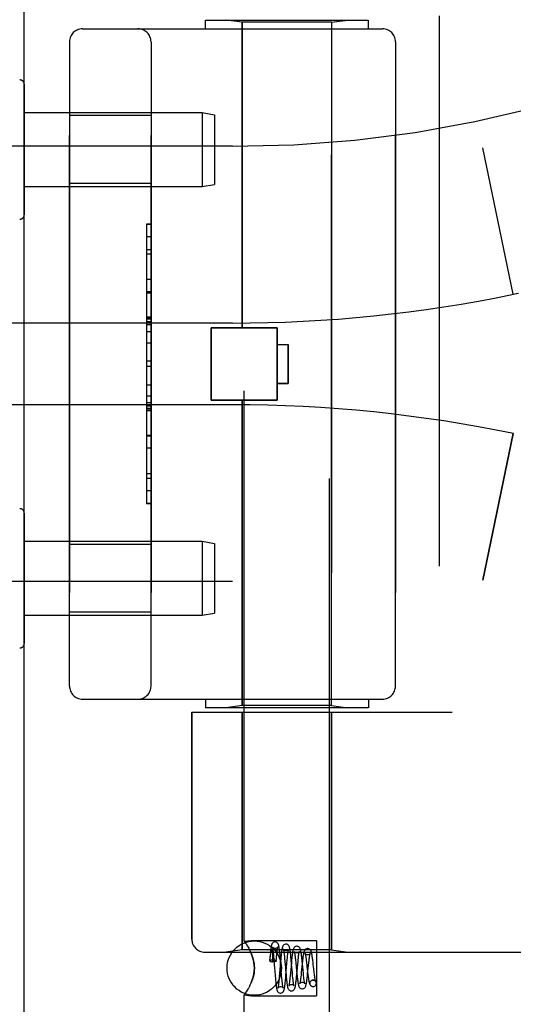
# Model space of a CAD drawing. Header units: inches. Extents: x 0 to 230, y 0 to 149.
# Tile 265 of 285: x 120.95 to 122.09, y 81.75 to 84.01. Entities that reach past the tile are written whole.
import ezdxf

# ---------------------------------------------------------------- set-up
doc = ezdxf.new("R2010")
doc.units = ezdxf.units.IN
doc.header["$LTSCALE"] = 12.648283
doc.header["$MEASUREMENT"] = 0
doc.linetypes.add('HIDDEN', pattern=[0.2, 0.1, -0.1])
doc.layers.get('0').update_dxf_attribs({"linetype": 'CONTINUOUS'})
doc.layers.add('LEFTHAND_DOOR_ASSEMBLY', color=7, linetype='CONTINUOUS')
doc.layers.add('RIGHTHAND_DOOR_ASSEMBLY', color=7, linetype='CONTINUOUS')

msp = doc.modelspace()

# ---------------------------------------------------------------- linework, layer by layer
at = {"color": 3, "linetype": 'Continuous'}
msp.add_line((120.9653, 36.9519), (120.9653, 108.7439), dxfattribs=at)
at = {"layer": 'LEFTHAND_DOOR_ASSEMBLY', "color": 8, "linetype": 'HIDDEN'}
for p, q in [((121.3818, 83.9929), (121.3818, 84.0129)), ((121.3818, 84.0129), (121.7567, 84.0129)), ((121.4663, 84.0077), (121.4288, 84.0129)), ((121.6723, 84.0077), (121.7098, 84.0129)), ((121.7568, 83.9929), (121.7568, 84.0129)), ((121.9193, 84.0229), (121.9193, 82.4229)), ((121.0993, 83.9929), (121.7893, 83.9929)), ((121.4663, 83.3059), (121.4663, 84.0077)), ((121.6723, 84.0077), (121.4663, 84.0077)), ((121.6723, 82.4382), (121.6723, 84.0077)), ((121.0693, 83.9629), (121.0693, 82.4829)), ((121.2568, 82.4829), (121.2568, 83.9629)), ((121.8193, 83.9629), (121.8193, 82.4829)), ((121.2568, 83.7934), (121.0693, 83.7934)), ((121.4443, 83.7229), (120.0263, 83.7229)), ((122.0902, 83.383), (122.0204, 83.7196)), ((121.2568, 83.6374), (121.0693, 83.6374)), ((121.2468, 83.5439), (121.2468, 82.902)), ((121.2468, 83.5439), (121.2568, 83.5439)), ((121.2568, 83.5437), (121.2468, 83.5437)), ((121.2468, 83.4855), (121.2568, 83.4855)), ((121.2568, 83.4753), (121.2468, 83.4753)), ((121.2568, 83.4166), (121.2468, 83.4166)), ((121.2468, 83.3863), (121.2568, 83.3863)), ((122.0902, 83.383), (122.1018, 83.3854)), ((121.4443, 83.3167), (120.4767, 83.3167)), ((121.2468, 83.3297), (121.2568, 83.3297)), ((121.2468, 83.3296), (121.2568, 83.3296)), ((121.2568, 83.3293), (121.2468, 83.3293)), ((121.3953, 83.1399), (121.3953, 83.3059)), ((121.3953, 83.3059), (121.5473, 83.3059)), ((121.5473, 83.1399), (121.5473, 83.3059)), ((121.2468, 83.2713), (121.2568, 83.2713)), ((121.5473, 83.2679), (121.5723, 83.2679)), ((121.5723, 83.2679), (121.5723, 83.1779)), ((121.2568, 83.2292), (121.2468, 83.2292)), ((121.5723, 83.1779), (121.5473, 83.1779)), ((121.2568, 83.1491), (121.2468, 83.1491)), ((121.2568, 83.1335), (121.2468, 83.1335)), ((121.3953, 83.1399), (121.5473, 83.1399)), ((121.4663, 82.4382), (121.4663, 83.1399)), ((121.4443, 83.1292), (120.4767, 83.1292)), ((121.2568, 83.1259), (121.2468, 83.1259)), ((121.2568, 83.1205), (121.2468, 83.1205)), ((121.2568, 83.1157), (121.2468, 83.1157)), ((122.0902, 83.0629), (122.0204, 82.7263)), ((121.2568, 83.0573), (121.2468, 83.0573)), ((121.2568, 82.931), (121.2468, 82.931)), ((121.2568, 82.902), (121.2468, 82.902)), ((121.2568, 82.8084), (121.0693, 82.8084)), ((121.4443, 82.7229), (120.0263, 82.7229)), ((121.2568, 82.6524), (121.0693, 82.6524)), ((121.0993, 82.4529), (121.7893, 82.4529)), ((121.3818, 82.4529), (121.3818, 82.4329)), ((121.7568, 82.4529), (121.7568, 82.4329)), ((121.7567, 82.4329), (121.3818, 82.4329)), ((121.4663, 82.4382), (121.4288, 82.4329)), ((121.6723, 82.4382), (121.4663, 82.4382)), ((121.6723, 82.4382), (121.7098, 82.4329)), ((121.3505, 82.4229), (121.3505, 81.9017)), ((121.3505, 82.4229), (121.9493, 82.4229)), ((121.4663, 82.4229), (121.4663, 81.877)), ((121.6723, 82.4229), (121.6723, 81.877)), ((121.3805, 81.8717), (123.4443, 81.8717)), ((121.4663, 81.877), (121.4288, 81.8717)), ((121.6723, 81.877), (121.4663, 81.877)), ((121.6723, 81.877), (121.7098, 81.8717))]:
    msp.add_line(p, q, dxfattribs=at)
for centre, radius, start, end in [((121.4443, 86.4981), 2.7751, 270, 316.1116), ((121.0993, 83.9629), 0.03, 90, 180), ((121.2268, 83.9629), 0.03, 0, 90), ((121.7893, 83.9629), 0.03, 0, 90), ((121.4443, 86.4981), 3.1814, 270, 281.7157), ((121.4443, 79.9478), 3.1814, 78.2843, 90), ((121.4443, 79.9478), 2.7751, 43.8884, 90), ((121.0993, 82.4829), 0.03, 180, 270), ((121.2268, 82.4829), 0.03, 270, 360), ((121.7893, 82.4829), 0.03, 270, 360), ((121.3805, 81.9017), 0.03, 180, 270)]:
    msp.add_arc(centre, radius, start, end, dxfattribs=at)
at = {"layer": 'RIGHTHAND_DOOR_ASSEMBLY', "color": 8, "linetype": 'HIDDEN'}
for p, q in [((121.4713, 81.8964), (121.4713, 84.5429)), ((121.6673, 81.6949), (121.6673, 84.5429)), ((121.3818, 83.9929), (121.3818, 84.0129)), ((121.3818, 84.0129), (121.7567, 84.0129)), ((121.4663, 84.0077), (121.4288, 84.0129)), ((121.6723, 84.0077), (121.7098, 84.0129)), ((121.7568, 83.9929), (121.7568, 84.0129)), ((121.9193, 84.0229), (121.9193, 82.4229)), ((121.0993, 83.9929), (121.7893, 83.9929)), ((121.4663, 84.0077), (121.4663, 83.3059)), ((121.6723, 84.0077), (121.4663, 84.0077)), ((121.6723, 84.0077), (121.6723, 82.4382)), ((121.0693, 82.4829), (121.0693, 83.9629)), ((121.2568, 83.9629), (121.2568, 82.4829)), ((121.8193, 82.4829), (121.8193, 83.9629)), ((120.9653, 83.8653), (120.9653, 83.5656)), ((120.9653, 83.8004), (121.3744, 83.8004)), ((121.2568, 83.7934), (121.0693, 83.7934)), ((121.3744, 83.8004), (121.3744, 83.6304)), ((121.3744, 83.8004), (121.4028, 83.7954)), ((121.4028, 83.7954), (121.4028, 83.6354)), ((121.4443, 83.7229), (120.0263, 83.7229)), ((122.0902, 83.383), (122.0204, 83.7196)), ((120.9653, 83.6304), (121.3744, 83.6304)), ((121.2568, 83.6374), (121.0693, 83.6374)), ((121.3744, 83.6304), (121.4028, 83.6354)), ((121.2468, 83.5439), (121.2468, 82.902)), ((121.2568, 83.5439), (121.2468, 83.5439)), ((121.2568, 83.5149), (121.2468, 83.5149)), ((121.2568, 83.3886), (121.2468, 83.3886)), ((122.0902, 83.383), (122.1017, 83.3854)), ((121.4443, 83.3167), (120.4767, 83.3167)), ((121.2568, 83.3302), (121.2468, 83.3302)), ((121.2568, 83.3254), (121.2468, 83.3254)), ((121.2568, 83.32), (121.2468, 83.32)), ((121.2568, 83.3124), (121.2468, 83.3124)), ((121.2568, 83.2968), (121.2468, 83.2968)), ((121.3953, 83.3059), (121.3953, 83.1399)), ((121.5473, 83.3059), (121.3953, 83.3059)), ((121.5473, 83.3059), (121.5473, 83.1399)), ((121.5473, 83.2679), (121.5723, 83.2679)), ((121.5723, 83.1779), (121.5723, 83.2679)), ((121.2568, 83.2167), (121.2468, 83.2167)), ((121.5473, 83.1779), (121.5723, 83.1779)), ((121.2468, 83.1745), (121.2568, 83.1745)), ((121.5473, 83.1399), (121.3953, 83.1399)), ((121.4663, 83.1399), (121.4663, 82.4382)), ((121.4443, 83.1292), (120.4767, 83.1292)), ((121.2568, 83.1166), (121.2468, 83.1166)), ((121.2468, 83.1163), (121.2568, 83.1163)), ((121.2468, 83.1161), (121.2568, 83.1161)), ((122.0204, 82.7263), (122.0902, 83.0629)), ((121.2468, 83.0596), (121.2568, 83.0596)), ((121.2568, 83.0293), (121.2468, 83.0293)), ((121.2568, 82.9705), (121.2468, 82.9705)), ((121.2468, 82.9603), (121.2568, 82.9603)), ((121.2568, 82.9022), (121.2468, 82.9022)), ((121.2468, 82.902), (121.2568, 82.902)), ((120.9653, 82.8803), (120.9653, 82.5806)), ((120.9653, 82.8154), (121.3744, 82.8154)), ((121.3744, 82.8154), (121.3744, 82.6454)), ((121.3744, 82.8154), (121.4028, 82.8104)), ((121.2568, 82.8084), (121.0693, 82.8084)), ((121.4028, 82.8104), (121.4028, 82.6504)), ((121.4443, 82.7229), (120.0263, 82.7229)), ((120.9653, 82.6454), (121.3744, 82.6454)), ((121.2568, 82.6524), (121.0693, 82.6524)), ((121.3744, 82.6454), (121.4028, 82.6504)), ((121.0993, 82.4529), (121.7893, 82.4529)), ((121.3818, 82.4529), (121.3818, 82.4329)), ((121.7568, 82.4529), (121.7568, 82.4329)), ((121.7567, 82.4329), (121.3818, 82.4329)), ((121.4663, 82.4382), (121.4288, 82.4329)), ((121.6723, 82.4382), (121.4663, 82.4382)), ((121.6723, 82.4382), (121.7098, 82.4329)), ((121.3505, 81.9017), (121.3505, 82.4229)), ((121.3505, 82.4229), (121.9493, 82.4229)), ((121.4663, 81.877), (121.4663, 82.4229)), ((121.6723, 81.877), (121.6723, 82.4229)), ((121.4713, 81.8964), (121.4873, 81.8984)), ((121.4713, 81.8964), (121.4716, 81.896)), ((121.4787, 81.8855), (121.4762, 81.8895)), ((121.4873, 81.8984), (121.6373, 81.8984)), ((121.6373, 81.8984), (121.6373, 81.7714)), ((121.3805, 81.8717), (123.4443, 81.8717)), ((121.4663, 81.877), (121.4288, 81.8717)), ((121.6723, 81.877), (121.4663, 81.877)), ((121.4873, 81.8689), (121.4844, 81.8752)), ((121.5309, 81.8648), (121.5304, 81.8597)), ((121.5362, 81.8698), (121.5363, 81.8693)), ((121.5363, 81.8693), (121.5363, 81.8687)), ((121.5363, 81.8687), (121.5364, 81.8681)), ((121.5364, 81.8681), (121.5364, 81.8673)), ((121.5364, 81.8673), (121.5364, 81.8665)), ((121.5364, 81.8665), (121.5365, 81.8655)), ((121.5365, 81.8655), (121.5365, 81.8645)), ((121.5365, 81.8645), (121.5365, 81.8633)), ((121.5381, 81.8696), (121.5385, 81.8658)), ((121.5385, 81.8658), (121.5389, 81.8615)), ((121.5455, 81.8612), (121.5459, 81.8652)), ((121.5536, 81.8637), (121.5532, 81.8689)), ((121.5632, 81.8651), (121.5636, 81.8613)), ((121.5788, 81.8598), (121.5782, 81.865)), ((121.6723, 81.877), (121.7098, 81.8717)), ((121.5304, 81.8597), (121.5298, 81.8515)), ((121.5301, 81.8508), (121.5304, 81.8535)), ((121.5304, 81.8535), (121.5307, 81.8559)), ((121.5307, 81.8559), (121.5309, 81.8581)), ((121.5309, 81.8581), (121.5312, 81.86)), ((121.5312, 81.86), (121.5314, 81.8617)), ((121.5314, 81.8617), (121.5316, 81.8633)), ((121.5365, 81.8633), (121.5365, 81.862)), ((121.5365, 81.862), (121.5366, 81.8605)), ((121.5366, 81.8551), (121.5365, 81.8517)), ((121.5365, 81.8517), (121.5365, 81.8492)), ((121.5373, 81.8492), (121.5365, 81.8492)), ((121.5366, 81.8605), (121.5366, 81.858)), ((121.5366, 81.858), (121.5366, 81.8551)), ((121.5389, 81.8615), (121.5395, 81.8543)), ((121.5395, 81.8543), (121.5404, 81.8435)), ((121.5447, 81.8514), (121.5452, 81.8568)), ((121.5452, 81.8568), (121.5455, 81.8612)), ((121.5547, 81.8495), (121.5526, 81.823)), ((121.5541, 81.8581), (121.5536, 81.8637)), ((121.5548, 81.8494), (121.5541, 81.8581)), ((121.5552, 81.8551), (121.5547, 81.8495)), ((121.5564, 81.829), (121.5548, 81.8494)), ((121.5636, 81.8613), (121.5641, 81.857)), ((121.5641, 81.857), (121.5647, 81.8499)), ((121.5671, 81.8182), (121.5694, 81.8464)), ((121.5694, 81.8464), (121.5701, 81.8539)), ((121.5701, 81.8539), (121.5705, 81.8584)), ((121.5796, 81.8466), (121.5774, 81.8229)), ((121.5793, 81.8543), (121.5788, 81.8598)), ((121.5803, 81.843), (121.5793, 81.8543)), ((121.5802, 81.8527), (121.5796, 81.8466)), ((121.5892, 81.8532), (121.5897, 81.8482)), ((121.5922, 81.8208), (121.5942, 81.8433)), ((121.5942, 81.8433), (121.595, 81.8508)), ((121.6046, 81.8448), (121.6024, 81.8244)), ((121.6043, 81.8524), (121.6037, 81.8577)), ((121.6051, 81.8439), (121.6043, 81.8524)), ((121.6065, 81.8299), (121.6051, 81.8439)), ((121.614, 81.8527), (121.6145, 81.8483)), ((121.6171, 81.8218), (121.6192, 81.842)), ((121.6192, 81.842), (121.6198, 81.8472)), ((121.6295, 81.848), (121.6289, 81.8535)), ((121.6302, 81.8421), (121.6295, 81.848)), ((121.6312, 81.8332), (121.6302, 81.8421)), ((121.5415, 81.8287), (121.5425, 81.8166)), ((121.5526, 81.823), (121.5519, 81.8151)), ((121.5573, 81.8183), (121.5564, 81.829)), ((121.5664, 81.8309), (121.5674, 81.8194)), ((121.5674, 81.8194), (121.5679, 81.8138)), ((121.5774, 81.8229), (121.5769, 81.8176)), ((121.5826, 81.8168), (121.5819, 81.824)), ((121.5916, 81.8152), (121.5922, 81.8208)), ((121.5923, 81.8225), (121.5929, 81.8166)), ((121.6024, 81.8244), (121.6019, 81.8192)), ((121.6072, 81.8223), (121.6065, 81.8299)), ((121.6077, 81.8177), (121.6072, 81.8223)), ((121.6171, 81.8252), (121.6177, 81.82)), ((121.6321, 81.8248), (121.6312, 81.8332)), ((121.6327, 81.8198), (121.6321, 81.8248)), ((121.4844, 81.7947), (121.4873, 81.801)), ((121.5425, 81.8166), (121.543, 81.8108)), ((121.543, 81.8108), (121.5435, 81.8053)), ((121.5519, 81.8151), (121.5514, 81.8103)), ((121.5579, 81.8112), (121.5573, 81.8183)), ((121.5583, 81.8069), (121.5579, 81.8112)), ((121.5587, 81.8029), (121.5583, 81.8069)), ((121.5666, 81.8125), (121.5671, 81.8182)), ((121.5679, 81.8138), (121.5685, 81.8087)), ((121.5769, 81.8176), (121.5764, 81.8128)), ((121.583, 81.8124), (121.5826, 81.8168)), ((121.5835, 81.8084), (121.583, 81.8124)), ((121.6082, 81.8135), (121.6077, 81.8177)), ((121.6298, 81.8074), (121.6284, 81.8073)), ((121.6284, 81.8073), (121.6296, 81.8074)), ((121.4713, 81.6949), (121.4713, 81.7735)), ((121.4713, 81.7735), (121.4873, 81.7714)), ((121.4725, 81.7752), (121.4716, 81.7739)), ((121.4844, 81.7947), (121.4815, 81.7892)), ((121.6297, 81.7924), (121.6312, 81.7926)), ((121.6298, 81.7924), (121.6312, 81.7926)), ((121.4873, 81.7714), (121.6373, 81.7714))]:
    msp.add_line(p, q, dxfattribs=at)
for points in [[(121.4741, 81.8925), (121.4725, 81.8947), (121.4716, 81.896)], [(121.4725, 81.8947), (121.4741, 81.8925), (121.4762, 81.8895), (121.4787, 81.8855), (121.4815, 81.8807), (121.4844, 81.8752), (121.4873, 81.8689)], [(121.5422, 81.8949), (121.5414, 81.8949), (121.5395, 81.8944), (121.5378, 81.8936), (121.5365, 81.8925), (121.5356, 81.8914), (121.535, 81.8903), (121.5345, 81.8894), (121.5342, 81.8885), (121.5339, 81.8876), (121.5337, 81.8867), (121.5335, 81.8856), (121.5333, 81.8845), (121.533, 81.8833), (121.5328, 81.882), (121.5326, 81.8806), (121.5324, 81.879), (121.5322, 81.8774), (121.532, 81.8756), (121.5318, 81.8737), (121.5315, 81.8716), (121.5313, 81.8695), (121.5309, 81.8648)], [(121.5532, 81.8689), (121.5529, 81.8713), (121.5527, 81.8736), (121.5524, 81.8757), (121.5522, 81.8777), (121.5519, 81.8795), (121.5517, 81.8812), (121.5515, 81.8827), (121.5512, 81.884), (121.551, 81.8853), (121.5508, 81.8864), (121.5505, 81.8874), (121.5502, 81.8884), (121.5499, 81.8893), (121.5495, 81.8903), (121.5488, 81.8914), (121.5479, 81.8925), (121.5466, 81.8936), (121.5449, 81.8944), (121.5431, 81.8949), (121.5422, 81.8949)], [(121.5672, 81.8899), (121.5662, 81.8899), (121.5643, 81.8894), (121.5626, 81.8884), (121.5613, 81.8872), (121.5604, 81.8861), (121.5598, 81.885), (121.5593, 81.884), (121.559, 81.883), (121.5587, 81.8819), (121.5584, 81.8808), (121.5582, 81.8796), (121.5579, 81.8783), (121.5577, 81.8769), (121.5575, 81.8753), (121.5572, 81.8736), (121.557, 81.8717), (121.5567, 81.8697), (121.5565, 81.8676), (121.5562, 81.8653), (121.556, 81.8629), (121.5557, 81.8604), (121.5552, 81.8551)], [(121.5782, 81.865), (121.578, 81.8674), (121.5777, 81.8697), (121.5774, 81.8718), (121.5772, 81.8738), (121.5769, 81.8756), (121.5766, 81.8773), (121.5764, 81.8787), (121.5761, 81.8801), (121.5759, 81.8812), (121.5756, 81.8823), (121.5753, 81.8834), (121.5749, 81.8843), (121.5744, 81.8853), (121.5738, 81.8864), (121.5728, 81.8876), (121.5714, 81.8887), (121.5698, 81.8895), (121.5679, 81.8899), (121.5672, 81.8899)], [(121.4873, 81.801), (121.4898, 81.8076), (121.4918, 81.8144), (121.4934, 81.8212), (121.4943, 81.8282), (121.4946, 81.8351), (121.4943, 81.842), (121.4933, 81.8488), (121.4918, 81.8556), (121.4897, 81.8623), (121.4873, 81.8689)], [(121.4873, 81.8689), (121.4889, 81.8646), (121.4905, 81.8602), (121.4918, 81.8556), (121.4929, 81.8508), (121.4938, 81.8457), (121.4944, 81.8404), (121.4946, 81.835), (121.4944, 81.8296), (121.4938, 81.8243), (121.493, 81.8191), (121.4918, 81.8143), (121.4905, 81.8097), (121.4889, 81.8053), (121.4873, 81.801)], [(121.5316, 81.8633), (121.5318, 81.8646), (121.5319, 81.8653), (121.532, 81.8659), (121.5321, 81.8664), (121.5322, 81.8669), (121.5322, 81.8674), (121.5323, 81.8679), (121.5324, 81.8683), (121.5325, 81.8688), (121.5326, 81.8691), (121.5326, 81.8695), (121.5327, 81.8699), (121.5328, 81.8702), (121.5328, 81.8705), (121.5329, 81.8708), (121.533, 81.8711), (121.533, 81.8713), (121.5331, 81.8716), (121.5332, 81.8718), (121.5332, 81.872), (121.5333, 81.8723), (121.5334, 81.8725), (121.5334, 81.8727), (121.5335, 81.8729), (121.5335, 81.8731), (121.5336, 81.8733), (121.5337, 81.8734), (121.5337, 81.8736), (121.5338, 81.8738), (121.5339, 81.8739), (121.5339, 81.8741), (121.534, 81.8742), (121.5341, 81.8743), (121.5342, 81.8745), (121.5342, 81.8746), (121.5343, 81.8747), (121.5344, 81.8748), (121.5345, 81.8748), (121.5345, 81.8749), (121.5346, 81.875), (121.5347, 81.875), (121.5348, 81.875), (121.535, 81.875), (121.5351, 81.8749), (121.5352, 81.8747), (121.5354, 81.8746), (121.5354, 81.8744), (121.5355, 81.8742), (121.5356, 81.874), (121.5356, 81.8739), (121.5357, 81.8737), (121.5357, 81.8736), (121.5357, 81.8734), (121.5358, 81.8733), (121.5358, 81.8732), (121.5358, 81.873), (121.5359, 81.8729), (121.5359, 81.8728), (121.5359, 81.8726), (121.5359, 81.8725), (121.536, 81.8724), (121.536, 81.8723), (121.536, 81.8721), (121.536, 81.872), (121.536, 81.8719), (121.536, 81.8717), (121.5361, 81.8716), (121.5361, 81.8714), (121.5361, 81.8712), (121.5361, 81.8711), (121.5361, 81.8709), (121.5362, 81.8707), (121.5362, 81.8705), (121.5362, 81.8703), (121.5362, 81.8701), (121.5362, 81.8698)], [(121.5361, 81.8836), (121.536, 81.8836), (121.5361, 81.8835), (121.5362, 81.8833), (121.5363, 81.8828), (121.5364, 81.8822), (121.5365, 81.8815), (121.5367, 81.8807), (121.5369, 81.8797), (121.537, 81.8786), (121.5372, 81.8774), (121.5374, 81.8761), (121.5375, 81.8746), (121.5377, 81.8731), (121.5379, 81.8714), (121.5381, 81.8696)], [(121.5422, 81.8799), (121.5411, 81.88), (121.5395, 81.8805), (121.5383, 81.8812), (121.5373, 81.8819), (121.5366, 81.8827), (121.5363, 81.8832), (121.5361, 81.8835), (121.5361, 81.8836)], [(121.5483, 81.8835), (121.5483, 81.8836), (121.5484, 81.8837), (121.5483, 81.8835), (121.5481, 81.8832), (121.5477, 81.8826), (121.547, 81.8818), (121.5459, 81.881), (121.5445, 81.8803), (121.5429, 81.88), (121.5422, 81.8799)], [(121.5459, 81.8652), (121.5463, 81.869), (121.5464, 81.8708), (121.5466, 81.8724), (121.5468, 81.874), (121.547, 81.8754), (121.5471, 81.8768), (121.5473, 81.878), (121.5475, 81.8792), (121.5476, 81.8802), (121.5478, 81.8811), (121.5479, 81.8818), (121.548, 81.8825), (121.5482, 81.883), (121.5483, 81.8834), (121.5483, 81.8835)], [(121.5611, 81.8785), (121.5611, 81.8785), (121.5612, 81.8784), (121.5613, 81.8781), (121.5614, 81.8776), (121.5615, 81.8769), (121.5617, 81.8761), (121.5619, 81.8752), (121.5621, 81.8741), (121.5622, 81.8729), (121.5624, 81.8716), (121.5626, 81.8701), (121.5628, 81.8686), (121.563, 81.8669), (121.5632, 81.8651)], [(121.5672, 81.8749), (121.5661, 81.875), (121.5646, 81.8754), (121.5634, 81.8761), (121.5624, 81.8768), (121.5617, 81.8775), (121.5613, 81.8781), (121.5612, 81.8784), (121.5611, 81.8785)], [(121.5731, 81.8781), (121.5732, 81.8784), (121.5733, 81.8785), (121.5732, 81.8785), (121.5731, 81.8782), (121.5727, 81.8776), (121.572, 81.8769), (121.5709, 81.876), (121.5694, 81.8753), (121.5679, 81.875), (121.5672, 81.8749)], [(121.5705, 81.8584), (121.5709, 81.8626), (121.5711, 81.8646), (121.5713, 81.8664), (121.5715, 81.8681), (121.5717, 81.8697), (121.5719, 81.8712), (121.5721, 81.8726), (121.5723, 81.8738), (121.5725, 81.875), (121.5727, 81.876), (121.5728, 81.8768), (121.573, 81.8775), (121.5731, 81.878), (121.5731, 81.8781)], [(121.5922, 81.8849), (121.5912, 81.8849), (121.5893, 81.8844), (121.5876, 81.8834), (121.5862, 81.8822), (121.5853, 81.881), (121.5847, 81.8799), (121.5842, 81.8788), (121.5838, 81.8777), (121.5835, 81.8765), (121.5832, 81.8751), (121.5829, 81.8737), (121.5826, 81.872), (121.5823, 81.8702), (121.582, 81.8682), (121.5817, 81.866), (121.5814, 81.8636), (121.5811, 81.8611), (121.5808, 81.8584), (121.5802, 81.8527)], [(121.5862, 81.8734), (121.5862, 81.8734), (121.5863, 81.8732), (121.5864, 81.8728), (121.5866, 81.8723), (121.5867, 81.8715), (121.5869, 81.8706), (121.5871, 81.8695), (121.5873, 81.8683), (121.5875, 81.8669), (121.5878, 81.8653), (121.588, 81.8637), (121.5882, 81.8618), (121.5885, 81.8599), (121.5887, 81.8578), (121.589, 81.8555), (121.5892, 81.8532)], [(121.5922, 81.87), (121.5911, 81.87), (121.5897, 81.8704), (121.5885, 81.871), (121.5875, 81.8718), (121.5868, 81.8725), (121.5864, 81.873), (121.5863, 81.8733), (121.5862, 81.8734)], [(121.6037, 81.8577), (121.6034, 81.8602), (121.6031, 81.8626), (121.6028, 81.8649), (121.6026, 81.867), (121.6023, 81.869), (121.602, 81.8708), (121.6017, 81.8725), (121.6014, 81.874), (121.6011, 81.8754), (121.6008, 81.8767), (121.6005, 81.8778), (121.6001, 81.8789), (121.5996, 81.88), (121.599, 81.8812), (121.598, 81.8824), (121.5966, 81.8835), (121.5949, 81.8844), (121.5931, 81.8849), (121.5922, 81.8849)], [(121.598, 81.8729), (121.5981, 81.8732), (121.5981, 81.8734), (121.5981, 81.8734), (121.598, 81.8731), (121.5976, 81.8725), (121.5968, 81.8717), (121.5957, 81.8709), (121.5943, 81.8703), (121.5928, 81.87), (121.5922, 81.87)], [(121.595, 81.8508), (121.5954, 81.8554), (121.5957, 81.8576), (121.5959, 81.8596), (121.5961, 81.8616), (121.5964, 81.8634), (121.5966, 81.865), (121.5968, 81.8666), (121.597, 81.868), (121.5972, 81.8693), (121.5974, 81.8704), (121.5976, 81.8714), (121.5978, 81.8722), (121.5979, 81.8728), (121.598, 81.8729)], [(121.6172, 81.8799), (121.6162, 81.8799), (121.6143, 81.8794), (121.6125, 81.8784), (121.6112, 81.8772), (121.6102, 81.876), (121.6096, 81.8748), (121.6091, 81.8737), (121.6087, 81.8725), (121.6084, 81.8713), (121.608, 81.8699), (121.6077, 81.8684), (121.6074, 81.8667), (121.6071, 81.8649), (121.6068, 81.8629), (121.6064, 81.8607), (121.6061, 81.8583), (121.6058, 81.8559), (121.6055, 81.8533), (121.6052, 81.8505), (121.6046, 81.8448)], [(121.6114, 81.8682), (121.6114, 81.8681), (121.6115, 81.8677), (121.6117, 81.8671), (121.6119, 81.8663), (121.6121, 81.8654), (121.6123, 81.8643), (121.6125, 81.863), (121.6128, 81.8616), (121.613, 81.8601), (121.6133, 81.8584), (121.6135, 81.8566), (121.6138, 81.8547), (121.614, 81.8527)], [(121.6172, 81.865), (121.6166, 81.865), (121.615, 81.8653), (121.6137, 81.8659), (121.6127, 81.8666), (121.612, 81.8673), (121.6116, 81.8679), (121.6114, 81.8682), (121.6114, 81.8682)], [(121.6289, 81.8535), (121.6286, 81.8561), (121.6282, 81.8585), (121.6279, 81.8607), (121.6276, 81.8628), (121.6273, 81.8648), (121.627, 81.8666), (121.6267, 81.8682), (121.6264, 81.8696), (121.6261, 81.8709), (121.6258, 81.8721), (121.6254, 81.8732), (121.625, 81.8742), (121.6245, 81.8753), (121.6238, 81.8764), (121.6228, 81.8776), (121.6215, 81.8786), (121.6198, 81.8795), (121.6179, 81.8799), (121.6172, 81.8799)], [(121.6228, 81.8676), (121.6229, 81.8679), (121.623, 81.8682), (121.623, 81.8683), (121.6229, 81.868), (121.6225, 81.8674), (121.6217, 81.8667), (121.6206, 81.8659), (121.6192, 81.8653), (121.6177, 81.865), (121.6172, 81.865)], [(121.6198, 81.8472), (121.6203, 81.852), (121.6206, 81.8542), (121.6208, 81.8562), (121.6211, 81.8582), (121.6214, 81.86), (121.6216, 81.8616), (121.6218, 81.8631), (121.6221, 81.8644), (121.6223, 81.8656), (121.6225, 81.8666), (121.6227, 81.8674), (121.6228, 81.8676)], [(121.5298, 81.8515), (121.5299, 81.8518), (121.5303, 81.8524), (121.5312, 81.8528), (121.5324, 81.8532), (121.5339, 81.8535), (121.5355, 81.8537), (121.5373, 81.8538)], [(121.5301, 81.8508), (121.5298, 81.8513), (121.5298, 81.8515)], [(121.5301, 81.8508), (121.5318, 81.8504), (121.5334, 81.85), (121.535, 81.8496), (121.5365, 81.8492)], [(121.5373, 81.8538), (121.5392, 81.8537), (121.541, 81.8535), (121.5425, 81.8531), (121.5438, 81.8526), (121.5445, 81.8521), (121.5447, 81.8515), (121.5447, 81.8514)], [(121.5447, 81.8514), (121.5445, 81.8509), (121.5438, 81.8503), (121.5425, 81.8498), (121.541, 81.8495), (121.5392, 81.8492), (121.5373, 81.8492)], [(121.5404, 81.8435), (121.5411, 81.8347), (121.5415, 81.8287)], [(121.5647, 81.8499), (121.5659, 81.8366), (121.5664, 81.8309)], [(121.5819, 81.824), (121.5808, 81.8374), (121.5803, 81.843)], [(121.5897, 81.8482), (121.5908, 81.8373), (121.5923, 81.8225)], [(121.6145, 81.8483), (121.6154, 81.8411), (121.6156, 81.8385)], [(121.6019, 81.8192), (121.6013, 81.8145), (121.6011, 81.8124), (121.6008, 81.8103), (121.6006, 81.8085), (121.6003, 81.8067), (121.6001, 81.8052), (121.5998, 81.8038), (121.5996, 81.8025), (121.5994, 81.8014), (121.5992, 81.8005), (121.599, 81.7998), (121.599, 81.7996)], [(121.6047, 81.7874), (121.6055, 81.7875), (121.6073, 81.7879), (121.609, 81.7888), (121.6104, 81.7899), (121.6114, 81.7911), (121.6121, 81.7922), (121.6126, 81.7933), (121.613, 81.7944), (121.6133, 81.7956), (121.6136, 81.7969), (121.614, 81.7983), (121.6143, 81.7999), (121.6146, 81.8016), (121.6149, 81.8036), (121.6152, 81.8057), (121.6155, 81.8081), (121.6158, 81.8106), (121.6162, 81.8132), (121.6165, 81.816), (121.6171, 81.8218)], [(121.6156, 81.8385), (121.6162, 81.8333), (121.6171, 81.8252)], [(121.6177, 81.82), (121.6181, 81.8174), (121.6184, 81.815), (121.6187, 81.8127), (121.619, 81.8104), (121.6193, 81.8083), (121.6197, 81.8064), (121.62, 81.8046), (121.6204, 81.8029), (121.6207, 81.8014), (121.6211, 81.8), (121.6215, 81.7988), (121.622, 81.7976), (121.6227, 81.7964), (121.6237, 81.7952), (121.6251, 81.7939), (121.6268, 81.793), (121.6288, 81.7925), (121.6297, 81.7924)], [(121.6353, 81.8044), (121.6354, 81.8043), (121.6354, 81.8042), (121.6354, 81.8043), (121.6352, 81.8047), (121.6351, 81.8054), (121.6348, 81.8062), (121.6346, 81.8073), (121.6344, 81.8085), (121.6341, 81.81), (121.6339, 81.8116), (121.6336, 81.8134), (121.6333, 81.8154), (121.633, 81.8175), (121.6327, 81.8198)], [(121.5435, 81.8053), (121.5438, 81.8027), (121.544, 81.8003), (121.5443, 81.798), (121.5445, 81.7959), (121.5448, 81.794), (121.545, 81.7922), (121.5452, 81.7906), (121.5455, 81.7891), (121.5457, 81.7878), (121.546, 81.7865), (121.5462, 81.7854), (121.5465, 81.7844), (121.5469, 81.7834), (121.5473, 81.7824), (121.5479, 81.7813), (121.5487, 81.7802), (121.5501, 81.779), (121.5518, 81.778), (121.5537, 81.7775), (121.5547, 81.7774)], [(121.5514, 81.8103), (121.551, 81.8059), (121.5508, 81.8039), (121.5506, 81.8019), (121.5504, 81.8001), (121.5502, 81.7985), (121.55, 81.7969), (121.5498, 81.7955), (121.5496, 81.7942), (121.5495, 81.793), (121.5493, 81.7919), (121.5491, 81.791), (121.549, 81.7902), (121.5488, 81.7896), (121.5487, 81.7892), (121.5487, 81.7891)], [(121.5547, 81.7774), (121.5554, 81.7775), (121.5573, 81.7779), (121.5589, 81.7787), (121.5603, 81.7798), (121.5612, 81.7809), (121.5619, 81.782), (121.5624, 81.783), (121.5627, 81.7839), (121.563, 81.785), (121.5633, 81.786), (121.5636, 81.7872), (121.5638, 81.7885), (121.5641, 81.79), (121.5643, 81.7916), (121.5646, 81.7933), (121.5648, 81.7953), (121.5651, 81.7974), (121.5653, 81.7996), (121.5656, 81.802), (121.5658, 81.8045), (121.5661, 81.8071), (121.5666, 81.8125)], [(121.5608, 81.7888), (121.5608, 81.7888), (121.5607, 81.7891), (121.5606, 81.7895), (121.5605, 81.7901), (121.5603, 81.7908), (121.5602, 81.7916), (121.56, 81.7926), (121.5598, 81.7937), (121.5597, 81.795), (121.5595, 81.7963), (121.5593, 81.7978), (121.5591, 81.7994), (121.5589, 81.8011), (121.5587, 81.8029)], [(121.5685, 81.8087), (121.5687, 81.8062), (121.569, 81.8039), (121.5692, 81.8018), (121.5695, 81.7998), (121.5698, 81.7979), (121.57, 81.7961), (121.5703, 81.7946), (121.5706, 81.7931), (121.5708, 81.7918), (121.5711, 81.7906), (121.5714, 81.7895), (121.5718, 81.7885), (121.5722, 81.7874), (121.5728, 81.7863), (121.5737, 81.7852), (121.5751, 81.784), (121.5768, 81.783), (121.5787, 81.7825), (121.5797, 81.7824)], [(121.5739, 81.7946), (121.5738, 81.7943), (121.5737, 81.794), (121.5737, 81.7939), (121.5738, 81.7941), (121.574, 81.7945), (121.5745, 81.7952), (121.5755, 81.796), (121.5768, 81.7968), (121.5784, 81.7973), (121.5797, 81.7974)], [(121.5764, 81.8128), (121.576, 81.8084), (121.5757, 81.8064), (121.5755, 81.8045), (121.5753, 81.8028), (121.5751, 81.8012), (121.5748, 81.7997), (121.5746, 81.7984), (121.5744, 81.7973), (121.5743, 81.7963), (121.5741, 81.7954), (121.5739, 81.7948), (121.5739, 81.7946)], [(121.5797, 81.7824), (121.5804, 81.7825), (121.5822, 81.7829), (121.5839, 81.7837), (121.5853, 81.7848), (121.5863, 81.7859), (121.587, 81.787), (121.5874, 81.7881), (121.5878, 81.7892), (121.5882, 81.7903), (121.5885, 81.7915), (121.5888, 81.7929), (121.5891, 81.7944), (121.5894, 81.7961), (121.5896, 81.798), (121.5899, 81.8001), (121.5902, 81.8023), (121.5905, 81.8046), (121.5908, 81.8071), (121.5911, 81.8097), (121.5916, 81.8152)], [(121.5797, 81.7974), (121.5806, 81.7974), (121.5824, 81.7969), (121.5838, 81.7961), (121.5848, 81.7952), (121.5854, 81.7945), (121.5856, 81.7941), (121.5857, 81.7939), (121.5857, 81.7939)], [(121.5857, 81.7939), (121.5857, 81.794), (121.5856, 81.7942), (121.5855, 81.7946), (121.5853, 81.7952), (121.5852, 81.7959), (121.585, 81.7968), (121.5848, 81.7978), (121.5847, 81.799), (121.5845, 81.8003), (121.5843, 81.8017), (121.5841, 81.8032), (121.5839, 81.8048), (121.5837, 81.8066), (121.5835, 81.8084)], [(121.5929, 81.8166), (121.5932, 81.8138), (121.5935, 81.811), (121.5938, 81.8083), (121.5942, 81.8059), (121.5945, 81.8036), (121.5948, 81.8014), (121.5952, 81.7995), (121.5955, 81.7978), (121.5959, 81.7963), (121.5962, 81.795), (121.5966, 81.7937), (121.5971, 81.7925), (121.5978, 81.7913), (121.5987, 81.7902), (121.6001, 81.789), (121.6018, 81.788), (121.6037, 81.7875), (121.6047, 81.7874)], [(121.599, 81.7996), (121.5989, 81.7994), (121.5988, 81.7991), (121.5988, 81.7991), (121.5989, 81.7993), (121.5993, 81.7998), (121.5999, 81.8005), (121.6008, 81.8012), (121.6021, 81.8019), (121.6036, 81.8023), (121.6047, 81.8024)], [(121.6047, 81.8024), (121.6056, 81.8024), (121.6074, 81.8019), (121.6088, 81.8011), (121.6098, 81.8002), (121.6103, 81.7995), (121.6105, 81.7992)], [(121.6105, 81.7992), (121.6105, 81.7991), (121.6106, 81.799), (121.6105, 81.7992), (121.6104, 81.7995), (121.6103, 81.8), (121.6101, 81.8007), (121.6099, 81.8016), (121.6097, 81.8026), (121.6095, 81.8037), (121.6093, 81.8051), (121.6091, 81.8065), (121.6089, 81.8081), (121.6087, 81.8098), (121.6084, 81.8116), (121.6082, 81.8135)], [(121.6284, 81.8073), (121.6278, 81.8071), (121.626, 81.8064), (121.6245, 81.8052), (121.6233, 81.8037), (121.6225, 81.8019), (121.6223, 81.7999), (121.6225, 81.798), (121.6233, 81.7962), (121.6245, 81.7947), (121.626, 81.7935), (121.6278, 81.7927), (121.6298, 81.7924)], [(121.6296, 81.8074), (121.6305, 81.8074), (121.6322, 81.8069), (121.6336, 81.8062), (121.6345, 81.8054), (121.6351, 81.8047), (121.6353, 81.8044)], [(121.6312, 81.7926), (121.6317, 81.7927), (121.6335, 81.7935), (121.635, 81.7947), (121.6363, 81.7962), (121.637, 81.798), (121.6372, 81.7999), (121.637, 81.8019), (121.6363, 81.8037), (121.635, 81.8052), (121.6335, 81.8064), (121.6317, 81.8071), (121.6298, 81.8074)], [(121.4713, 81.7735), (121.4716, 81.7739), (121.4725, 81.7752), (121.4741, 81.7774), (121.4762, 81.7804), (121.4787, 81.7844), (121.4815, 81.7892)], [(121.5487, 81.7891), (121.5486, 81.7889), (121.5486, 81.7888), (121.5486, 81.7889), (121.5488, 81.7892), (121.5492, 81.7898), (121.5499, 81.7905), (121.5509, 81.7913), (121.5521, 81.7919), (121.5536, 81.7924), (121.5547, 81.7924)], [(121.5547, 81.7924), (121.5557, 81.7924), (121.5575, 81.7918), (121.5589, 81.791), (121.5599, 81.7901), (121.5605, 81.7894), (121.5607, 81.7889), (121.5608, 81.7888), (121.5608, 81.7888)]]:
    msp.add_lwpolyline(points, dxfattribs=at)
msp.add_circle((121.4943, 81.8349), 0.0625, dxfattribs=at)
for centre, radius, start, end in [((121.4443, 86.4981), 2.7751, 270, 316.1116), ((121.0993, 83.9629), 0.03, 90, 180), ((121.2268, 83.9629), 0.03, 0, 90), ((121.7893, 83.9629), 0.03, 0, 90), ((120.9553, 83.8653), 0.01, 360, 93.2246), ((120.9553, 83.5656), 0.01, 266.7754, 0), ((121.4443, 86.4981), 3.1814, 270, 281.7157), ((121.4443, 79.9478), 3.1814, 78.2843, 90), ((120.9553, 82.8803), 0.01, 360, 93.2246), ((121.4443, 79.9478), 2.7751, 43.8884, 90), ((120.9553, 82.5806), 0.01, 266.7754, 0), ((121.0993, 82.4829), 0.03, 180, 270), ((121.2268, 82.4829), 0.03, 270, 360), ((121.7893, 82.4829), 0.03, 270, 360), ((121.3805, 81.9017), 0.03, 180, 270)]:
    msp.add_arc(centre, radius, start, end, dxfattribs=at)

doc.saveas('drawing.dxf')
